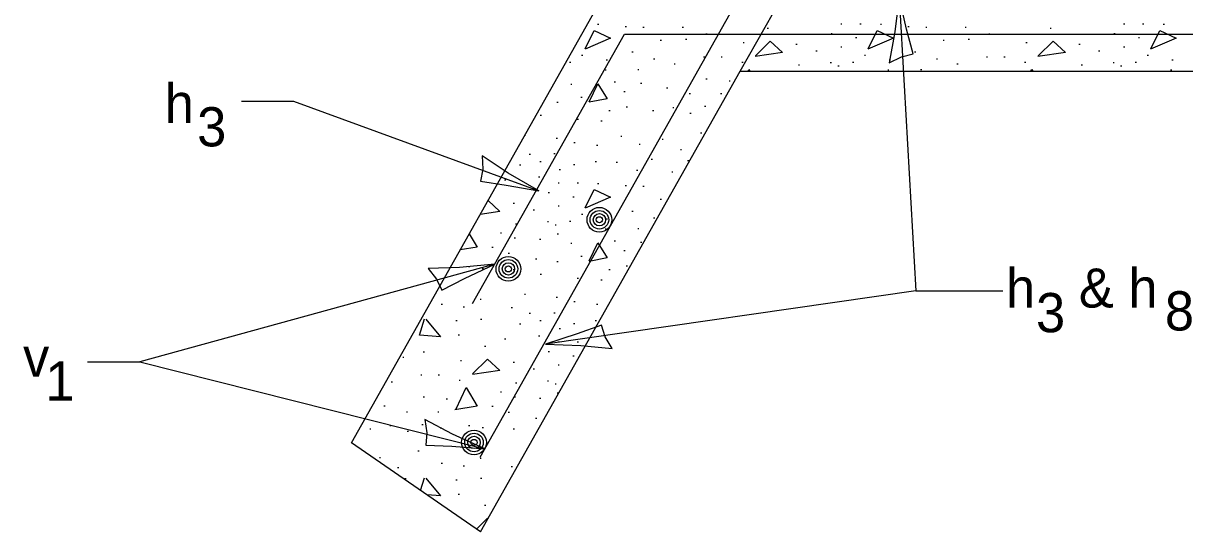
# Model space of a CAD drawing. Extents: x 2133490 to 2172050, y 2138301 to 2145980.
# Drawn here: x 2141733.7 to 2141911.4, y 2144829.2 to 2144906.9 of the extents above; entities that cross this region are included whole.
import ezdxf

# ---------------------------------------------------------------- set-up
doc = ezdxf.new("R2010")
doc.units = 0
for name, color, linetype in [('Level 40', 7, 'Continuous'), ('Level 63', 7, 'Continuous'), ('ROW_PR_Notes', 7, 'Continuous')]:
    doc.layers.add(name, color=color, linetype=linetype)

msp = doc.modelspace()

# ---------------------------------------------------------------- linework, layer by layer
at = {"layer": 'Level 40'}
msp.add_line((2141843.42, 2144899.61), (2141855.18, 2144920.46), dxfattribs=at)
for centre, radius in [((2141821.88, 2144876.89), 1.89), ((2141821.88, 2144876.89), 1.42), ((2141821.88, 2144876.89), 0.945), ((2141821.88, 2144876.89), 0.473), ((2141807.96, 2144869.38), 1.89), ((2141807.96, 2144869.38), 1.42), ((2141807.96, 2144869.38), 0.945), ((2141807.96, 2144869.38), 0.473), ((2141802.7, 2144842.83), 1.89), ((2141802.7, 2144842.83), 1.42), ((2141802.7, 2144842.83), 0.945), ((2141802.7, 2144842.83), 0.473)]:
    msp.add_circle(centre, radius, dxfattribs=at)
at = {"layer": 'Level 63'}
for points in [[(2141866.2, 2144900.91), (2141868.08, 2144901.83), (2141869.9, 2144902.25), (2141868.87, 2144906.06), (2141867.72, 2144911.01), (2141867.06, 2144905.63)], [(2141803.93, 2144886.69), (2141804.03, 2144884.61), (2141803.69, 2144882.77), (2141807.6, 2144882.19), (2141812.6, 2144881.29), (2141807.92, 2144884.03)], [(2141803.93, 2144886.69), (2141804.03, 2144884.61), (2141803.69, 2144882.77), (2141807.6, 2144882.19), (2141812.6, 2144881.29), (2141807.92, 2144884.03)], [(2141795.67, 2144869.45), (2141796.97, 2144867.81), (2141797.76, 2144866.12), (2141801.27, 2144867.92), (2141805.87, 2144870.08), (2141800.47, 2144869.61)], [(2141823.84, 2144857.21), (2141822.76, 2144859), (2141822.19, 2144860.78), (2141818.47, 2144859.43), (2141813.64, 2144857.86), (2141819.06, 2144857.66)], [(2141795.17, 2144846.35), (2141795.49, 2144844.28), (2141795.35, 2144842.42), (2141799.3, 2144842.26), (2141804.36, 2144841.87), (2141799.42, 2144844.12)]]:
    msp.add_lwpolyline(points, close=True, dxfattribs=at)
at = {"layer": 'ROW_PR_Notes'}
for p, q in [((2141783.97, 2144842.79), (2141826.62, 2144918.44)), ((2141803.63, 2144840.59), (2141843.31, 2144910.95)), ((2141867.72, 2144911.01), (2141870.29, 2144866.02)), ((2141821.6, 2144906.78), (2141821.79, 2144906.78)), ((2141825.83, 2144906.45), (2141826.02, 2144906.45)), ((2141828.55, 2144906.33), (2141828.74, 2144906.33)), ((2141834.56, 2144906.37), (2141834.75, 2144906.37)), ((2141847.56, 2144906.21), (2141847.75, 2144906.21)), ((2141858.8, 2144906.86), (2141858.99, 2144906.86)), ((2141861.73, 2144906.86), (2141861.92, 2144906.86)), ((2141864.86, 2144906.78), (2141865.04, 2144906.78)), ((2141869.08, 2144906.45), (2141869.27, 2144906.45)), ((2141871.8, 2144906.33), (2141871.99, 2144906.33)), ((2141877.82, 2144906.37), (2141878.01, 2144906.37)), ((2141890.82, 2144906.21), (2141891.01, 2144906.21)), ((2141902.06, 2144906.86), (2141902.25, 2144906.86)), ((2141904.98, 2144906.86), (2141905.17, 2144906.86)), ((2141908.11, 2144906.78), (2141908.3, 2144906.78)), ((2141802.49, 2144864.1), (2141825.72, 2144905.28)), ((2141825.72, 2144905.28), (2141955.58, 2144905.28)), ((2141831.19, 2144904.34), (2141831.38, 2144904.34)), ((2141835.05, 2144904.5), (2141835.24, 2144904.5)), ((2141838.18, 2144905.31), (2141838.37, 2144905.31)), ((2141843.87, 2144904.01), (2141844.05, 2144904.01)), ((2141857.31, 2144905.4), (2141857.5, 2144905.4)), ((2141861.08, 2144904.74), (2141861.27, 2144904.74)), ((2141874.45, 2144904.34), (2141874.64, 2144904.34)), ((2141878.3, 2144904.5), (2141878.49, 2144904.5)), ((2141881.43, 2144905.31), (2141881.62, 2144905.31)), ((2141887.12, 2144904.01), (2141887.31, 2144904.01)), ((2141900.57, 2144905.4), (2141900.76, 2144905.4)), ((2141904.34, 2144904.74), (2141904.52, 2144904.74)), ((2141819.16, 2144902.06), (2141819.35, 2144902.06)), ((2141826.84, 2144902.55), (2141827.03, 2144902.55)), ((2141851.95, 2144903.77), (2141852.14, 2144903.77)), ((2141855, 2144902.71), (2141855.19, 2144902.71)), ((2141858.8, 2144903.32), (2141858.99, 2144903.32)), ((2141862.42, 2144902.06), (2141862.61, 2144902.06)), ((2141870.1, 2144902.55), (2141870.29, 2144902.55)), ((2141895.21, 2144903.77), (2141895.4, 2144903.77)), ((2141898.25, 2144902.71), (2141898.44, 2144902.71)), ((2141902.06, 2144903.32), (2141902.25, 2144903.32)), ((2141905.68, 2144902.06), (2141905.86, 2144902.06)), ((2141817.33, 2144901.01), (2141817.52, 2144901.01)), ((2141822.94, 2144901.37), (2141823.13, 2144901.37)), ((2141830.17, 2144901.5), (2141830.36, 2144901.5)), ((2141833.3, 2144900.72), (2141833.49, 2144900.72)), ((2141837.81, 2144901.82), (2141838, 2144901.82)), ((2141840.49, 2144901.82), (2141840.68, 2144901.82)), ((2141843.66, 2144901.01), (2141843.85, 2144901.01)), ((2141852.32, 2144900.6), (2141852.51, 2144900.6)), ((2141857.19, 2144900.93), (2141857.38, 2144900.93)), ((2141858.36, 2144900.44), (2141858.54, 2144900.44)), ((2141860.59, 2144901.01), (2141860.78, 2144901.01)), ((2141866.2, 2144901.37), (2141866.39, 2144901.37)), ((2141873.43, 2144901.5), (2141873.62, 2144901.5)), ((2141876.56, 2144900.72), (2141876.75, 2144900.72)), ((2141881.07, 2144901.82), (2141881.26, 2144901.82)), ((2141883.75, 2144901.82), (2141883.94, 2144901.82)), ((2141886.92, 2144901.01), (2141887.11, 2144901.01)), ((2141895.57, 2144900.6), (2141895.76, 2144900.6)), ((2141900.45, 2144900.93), (2141900.64, 2144900.93)), ((2141901.61, 2144900.44), (2141901.8, 2144900.44)), ((2141903.85, 2144901.01), (2141904.04, 2144901.01)), ((2141909.45, 2144901.37), (2141909.64, 2144901.37)), ((2141803.7, 2144829.18), (2141843.42, 2144899.61)), ((2141822.74, 2144899.8), (2141822.93, 2144899.8)), ((2141827.74, 2144899.87), (2141827.92, 2144899.87)), ((2141843.42, 2144899.61), (2142077.51, 2144899.61)), ((2141865.99, 2144899.8), (2141866.18, 2144899.8)), ((2141870.99, 2144899.87), (2141871.18, 2144899.87)), ((2141909.25, 2144899.8), (2141909.44, 2144899.8)), ((2141817.5, 2144897.65), (2141817.69, 2144897.65)), ((2141824.16, 2144897.97), (2141824.35, 2144897.97)), ((2141828.18, 2144897.77), (2141828.37, 2144897.77)), ((2141832.16, 2144897.08), (2141832.35, 2144897.08)), ((2141838.18, 2144898.46), (2141838.37, 2144898.46)), ((2141841.71, 2144898.14), (2141841.9, 2144898.14)), ((2141767.14, 2144895.04), (2141775.08, 2144895.04)), ((2141775.08, 2144895.04), (2141812.6, 2144881.29)), ((2141819.04, 2144895.66), (2141819.23, 2144895.66)), ((2141825.62, 2144896.51), (2141825.81, 2144896.51)), ((2141835.62, 2144896.19), (2141835.81, 2144896.19)), ((2141840.41, 2144896.19), (2141840.6, 2144896.19)), ((2141815.38, 2144894.85), (2141815.57, 2144894.85)), ((2141823.35, 2144893.59), (2141823.54, 2144893.59)), ((2141825.99, 2144894.16), (2141826.18, 2144894.16)), ((2141830.01, 2144893.59), (2141830.2, 2144893.59)), ((2141833.1, 2144894.07), (2141833.29, 2144894.07)), ((2141835.74, 2144893.18), (2141835.93, 2144893.18)), ((2141837.97, 2144894.24), (2141838.16, 2144894.24)), ((2141812.84, 2144892.9), (2141813.03, 2144892.9)), ((2141818.47, 2144892.29), (2141818.66, 2144892.29)), ((2141822.09, 2144892.04), (2141822.28, 2144892.04)), ((2141825.14, 2144889.69), (2141825.33, 2144889.69)), ((2141837.36, 2144890.21), (2141837.55, 2144890.21)), ((2141815.26, 2144889.36), (2141815.45, 2144889.36)), ((2141817.98, 2144888.71), (2141818.17, 2144888.71)), ((2141821.44, 2144888.31), (2141821.63, 2144888.31)), ((2141827.94, 2144888.47), (2141828.13, 2144888.47)), ((2141831.47, 2144889.2), (2141831.66, 2144889.2)), ((2141811.13, 2144886.92), (2141811.32, 2144886.92)), ((2141814.91, 2144887.01), (2141815.1, 2144887.01)), ((2141829.81, 2144886.15), (2141830, 2144886.15)), ((2141834.28, 2144887.65), (2141834.46, 2144887.65)), ((2141809.67, 2144885.3), (2141809.86, 2144885.3)), ((2141812.76, 2144885.79), (2141812.95, 2144885.79)), ((2141815.75, 2144884.57), (2141815.94, 2144884.57)), ((2141817.94, 2144885.34), (2141818.13, 2144885.34)), ((2141821.23, 2144885.79), (2141821.42, 2144885.79)), ((2141824.45, 2144885.7), (2141824.63, 2144885.7)), ((2141827.57, 2144884.49), (2141827.76, 2144884.49)), ((2141835.37, 2144885.95), (2141835.56, 2144885.95)), ((2141807.39, 2144883.02), (2141807.58, 2144883.02)), ((2141812.59, 2144883.47), (2141812.78, 2144883.47)), ((2141815.55, 2144882.54), (2141815.73, 2144882.54)), ((2141818.47, 2144882.54), (2141818.66, 2144882.54)), ((2141832.94, 2144884.24), (2141833.12, 2144884.24)), ((2141814.06, 2144881.07), (2141814.25, 2144881.07)), ((2141821.6, 2144882.45), (2141821.79, 2144882.45)), ((2141825.83, 2144882.13), (2141826.02, 2144882.13)), ((2141828.55, 2144882.01), (2141828.74, 2144882.01)), ((2141808.69, 2144879.45), (2141808.88, 2144879.45)), ((2141815.55, 2144879), (2141815.73, 2144879)), ((2141817.82, 2144880.42), (2141818.01, 2144880.42)), ((2141831.19, 2144880.02), (2141831.38, 2144880.02)), ((2141811.74, 2144878.39), (2141811.93, 2144878.39)), ((2141819.16, 2144877.74), (2141819.35, 2144877.74)), ((2141826.84, 2144878.23), (2141827.03, 2144878.23)), ((2141830.17, 2144877.17), (2141830.36, 2144877.17)), ((2141809.06, 2144876.28), (2141809.25, 2144876.28)), ((2141813.93, 2144876.6), (2141814.12, 2144876.6)), ((2141815.1, 2144876.12), (2141815.29, 2144876.12)), ((2141817.33, 2144876.69), (2141817.52, 2144876.69)), ((2141822.74, 2144875.48), (2141822.93, 2144875.48)), ((2141822.94, 2144877.05), (2141823.13, 2144877.05)), ((2141827.74, 2144875.55), (2141827.92, 2144875.55)), ((2141806.74, 2144874.91), (2141806.93, 2144874.91)), ((2141808.86, 2144874.14), (2141809.05, 2144874.14)), ((2141812.72, 2144873.94), (2141812.91, 2144873.94)), ((2141815.42, 2144874.75), (2141815.61, 2144874.75)), ((2141824.16, 2144873.65), (2141824.35, 2144873.65)), ((2141805.44, 2144872.68), (2141805.63, 2144872.68)), ((2141817.5, 2144873.33), (2141817.69, 2144873.33)), ((2141825.62, 2144872.19), (2141825.81, 2144872.19)), ((2141828.18, 2144873.45), (2141828.37, 2144873.45)), ((2141805.87, 2144870.08), (2141751.56, 2144855.18)), ((2141807.92, 2144871.78), (2141808.11, 2144871.78)), ((2141812.11, 2144870.89), (2141812.29, 2144870.89)), ((2141815.38, 2144870.52), (2141815.57, 2144870.52)), ((2141819.04, 2144871.34), (2141819.23, 2144871.34)), ((2141801.87, 2144869.75), (2141802.06, 2144869.75)), ((2141803.94, 2144869.43), (2141804.13, 2144869.43)), ((2141808.69, 2144869.26), (2141808.88, 2144869.26)), ((2141812.84, 2144868.57), (2141813.03, 2144868.57)), ((2141823.35, 2144869.26), (2141823.54, 2144869.26)), ((2141825.99, 2144869.83), (2141826.18, 2144869.83)), ((2141818.47, 2144867.96), (2141818.66, 2144867.96)), ((2141822.09, 2144867.72), (2141822.28, 2144867.72)), ((2141803.62, 2144864.75), (2141803.8, 2144864.75)), ((2141810.4, 2144865.53), (2141810.59, 2144865.53)), ((2141870.29, 2144866.02), (2141813.64, 2144857.86)), ((2141815.26, 2144865.04), (2141815.45, 2144865.04)), ((2141870.29, 2144866.02), (2141883.58, 2144866.02)), ((2141797.68, 2144863.98), (2141797.87, 2144863.98)), ((2141801.06, 2144863.58), (2141801.24, 2144863.58)), ((2141808.41, 2144863.49), (2141808.6, 2144863.49)), ((2141817.98, 2144864.39), (2141818.17, 2144864.39)), ((2141821.44, 2144863.98), (2141821.63, 2144863.98)), ((2141799.92, 2144861.46), (2141800.11, 2144861.46)), ((2141803.7, 2144861.71), (2141803.88, 2144861.71)), ((2141811.13, 2144862.6), (2141811.32, 2144862.6)), ((2141812.76, 2144861.46), (2141812.95, 2144861.46)), ((2141814.91, 2144862.68), (2141815.1, 2144862.68)), ((2141821.23, 2144861.46), (2141821.42, 2144861.46)), ((2141809.67, 2144860.98), (2141809.86, 2144860.98)), ((2141815.75, 2144860.24), (2141815.94, 2144860.24)), ((2141817.94, 2144861.02), (2141818.13, 2144861.02)), ((2141800.28, 2144859.27), (2141800.47, 2144859.27)), ((2141807.39, 2144858.7), (2141807.58, 2144858.7)), ((2141812.59, 2144859.15), (2141812.78, 2144859.15)), ((2141815.55, 2144858.21), (2141815.73, 2144858.21)), ((2141818.47, 2144858.21), (2141818.66, 2144858.21)), ((2141791.79, 2144855.86), (2141791.98, 2144855.86)), ((2141794.92, 2144856.67), (2141795.11, 2144856.67)), ((2141804.31, 2144857.56), (2141804.5, 2144857.56)), ((2141814.06, 2144856.75), (2141814.25, 2144856.75)), ((2141817.82, 2144856.1), (2141818.01, 2144856.1)), ((2141743.6, 2144855.18), (2141751.56, 2144855.18)), ((2141751.56, 2144855.18), (2141804.36, 2144841.87)), ((2141800.61, 2144855.37), (2141800.8, 2144855.37)), ((2141808.69, 2144855.13), (2141808.88, 2144855.13)), ((2141811.74, 2144854.07), (2141811.93, 2144854.07)), ((2141815.55, 2144854.68), (2141815.73, 2144854.68)), ((2141794.56, 2144853.17), (2141794.74, 2144853.17)), ((2141797.24, 2144853.17), (2141797.42, 2144853.17)), ((2141800.41, 2144852.36), (2141800.6, 2144852.36)), ((2141790.05, 2144852.08), (2141790.23, 2144852.08)), ((2141806.74, 2144850.59), (2141806.93, 2144850.59)), ((2141809.06, 2144851.96), (2141809.25, 2144851.96)), ((2141813.93, 2144852.28), (2141814.12, 2144852.28)), ((2141815.1, 2144851.79), (2141815.29, 2144851.79)), ((2141794.92, 2144849.82), (2141795.11, 2144849.82)), ((2141798.46, 2144849.49), (2141798.64, 2144849.49)), ((2141808.86, 2144849.82), (2141809.05, 2144849.82)), ((2141812.72, 2144849.61), (2141812.91, 2144849.61)), ((2141815.42, 2144850.43), (2141815.61, 2144850.43)), ((2141788.91, 2144848.44), (2141789.1, 2144848.44)), ((2141792.36, 2144847.54), (2141792.55, 2144847.54)), ((2141797.16, 2144847.54), (2141797.34, 2144847.54)), ((2141805.44, 2144848.36), (2141805.63, 2144848.36)), ((2141807.92, 2144847.46), (2141808.11, 2144847.46)), ((2141789.84, 2144845.43), (2141790.03, 2144845.43)), ((2141794.72, 2144845.59), (2141794.91, 2144845.59)), ((2141801.87, 2144845.43), (2141802.06, 2144845.43)), ((2141812.11, 2144846.57), (2141812.29, 2144846.57)), ((2141786.75, 2144844.94), (2141786.94, 2144844.94)), ((2141792.48, 2144844.54), (2141792.67, 2144844.54)), ((2141797.52, 2144845.06), (2141797.71, 2144845.06)), ((2141803.94, 2144845.1), (2141804.13, 2144845.1)), ((2141808.69, 2144844.94), (2141808.88, 2144844.94)), ((2141803.7, 2144829.18), (2141783.97, 2144842.79)), ((2141788.22, 2144840.55), (2141788.4, 2144840.55)), ((2141794.11, 2144841.57), (2141794.3, 2144841.57)), ((2141803.62, 2144840.43), (2141803.8, 2144840.43)), ((2141791.02, 2144839.01), (2141791.21, 2144839.01)), ((2141797.68, 2144839.66), (2141797.87, 2144839.66)), ((2141801.06, 2144839.25), (2141801.24, 2144839.25)), ((2141808.41, 2144839.17), (2141808.6, 2144839.17)), ((2141792.12, 2144837.3), (2141792.31, 2144837.3)), ((2141799.92, 2144837.14), (2141800.11, 2144837.14)), ((2141803.7, 2144837.38), (2141803.88, 2144837.38)), ((2141800.28, 2144834.95), (2141800.47, 2144834.95)), ((2141804.31, 2144833.24), (2141804.5, 2144833.24))]:
    msp.add_line(p, q, dxfattribs=at)
for points in [[(2141819.72, 2144903.04), (2141821.09, 2144905.83), (2141823.6, 2144904.65), (2141819.69, 2144902.98)], [(2141862.98, 2144903.04), (2141864.35, 2144905.83), (2141866.86, 2144904.65), (2141862.95, 2144902.98)], [(2141906.23, 2144903.04), (2141907.61, 2144905.83), (2141910.11, 2144904.65), (2141906.2, 2144902.98)], [(2141845.75, 2144901.95), (2141848.02, 2144904.22), (2141849.91, 2144902.47), (2141845.71, 2144901.86)], [(2141889, 2144901.95), (2141891.27, 2144904.22), (2141893.17, 2144902.47), (2141888.96, 2144901.86)], [(2141844.63, 2144899.61), (2141844.75, 2144899.87)], [(2141844.75, 2144899.87), (2141844.91, 2144899.61)], [(2141887.89, 2144899.61), (2141888.01, 2144899.87)], [(2141888.01, 2144899.87), (2141888.16, 2144899.61)], [(2141820.34, 2144894.95), (2141821.66, 2144897.69), (2141823.08, 2144895.37), (2141820.31, 2144894.85)], [(2141810.51, 2144889.85), (2141810.59, 2144889.85)], [(2141819.72, 2144878.72), (2141821.09, 2144881.51), (2141823.6, 2144880.33), (2141819.69, 2144878.66)], [(2141804.85, 2144879.82), (2141806.65, 2144878.15)], [(2141806.65, 2144878.15), (2141803.66, 2144877.71)], [(2141801.98, 2144874.74), (2141803.2, 2144872.71)], [(2141803.2, 2144872.71), (2141800.6, 2144872.27)], [(2141820.34, 2144870.63), (2141821.66, 2144873.37), (2141823.08, 2144871.05), (2141820.31, 2144870.53)], [(2141794.35, 2144859.22), (2141795.15, 2144861.73)], [(2141795.34, 2144861.68), (2141797.57, 2144858.99)], [(2141797.57, 2144858.99), (2141794.35, 2144859.22)], [(2141802.49, 2144853.31), (2141804.76, 2144855.58), (2141806.65, 2144853.83), (2141802.45, 2144853.21)], [(2141799.98, 2144847.96), (2141801.5, 2144851.23), (2141803.2, 2144848.38), (2141799.79, 2144847.82)], [(2141810.4, 2144841.2), (2141810.49, 2144841.2)], [(2141794.54, 2144835.5), (2141795.15, 2144837.41)], [(2141795.34, 2144837.36), (2141797.57, 2144834.66)], [(2141797.57, 2144834.66), (2141795.53, 2144834.81)], [(2141803.1, 2144829.59), (2141804.76, 2144831.26)], [(2141804.76, 2144831.26), (2141804.84, 2144831.19)]]:
    msp.add_lwpolyline(points, dxfattribs=at)

# ---------------------------------------------------------------- texts
for s, p in [('h ', (2141755.39, 2144891.68)), ('3', (2141760.35, 2144888.11)), ('h   & h ', (2141884.07, 2144863.46)), ('3', (2141888.67, 2144859.69)), ('8', (2141908.38, 2144859.96)), ('v ', (2141733.72, 2144852.87)), ('1', (2141737.14, 2144849.23))]:
    msp.add_text(s, height=6, dxfattribs=at).set_placement(p)

doc.saveas('drawing.dxf')
